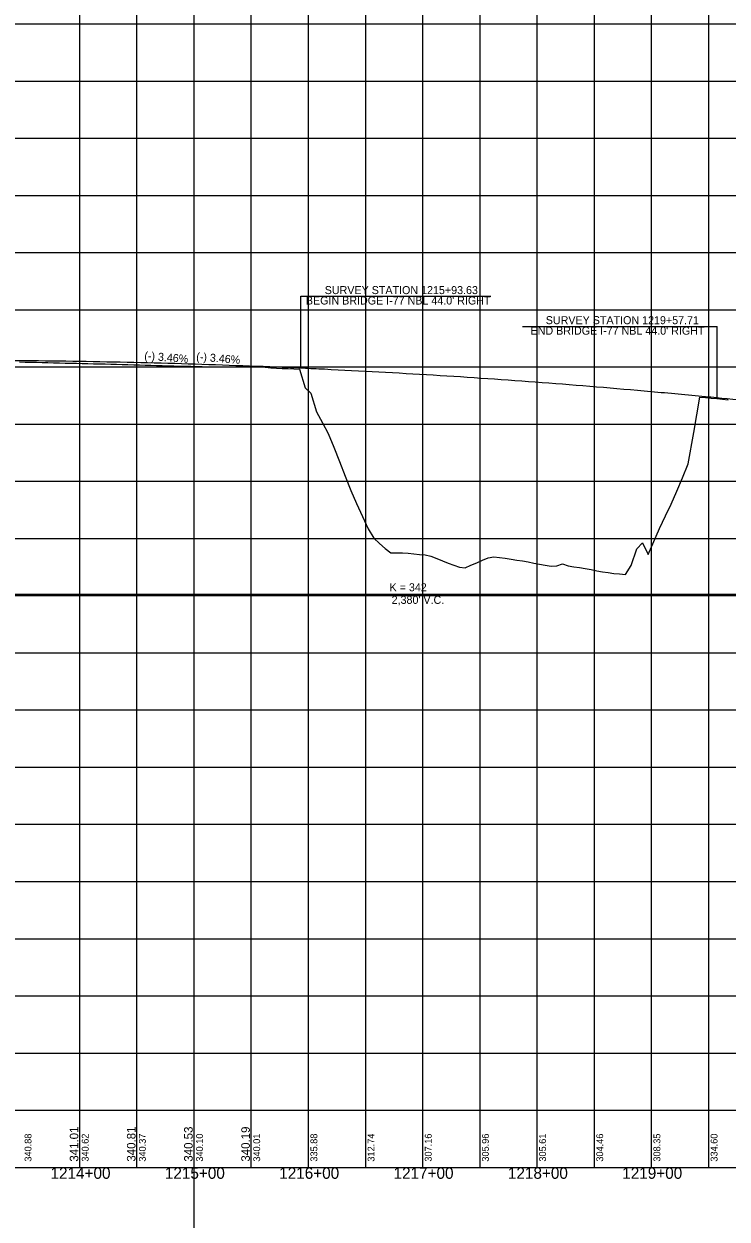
# Model space of a CAD drawing. Extents: x -90830 to 2015517, y -20856 to 836331.
# Drawn here: x 10275 to 10890, y -19432 to -18387 of the extents above; entities that cross this region are included whole.
import ezdxf

# ---------------------------------------------------------------- set-up
doc = ezdxf.new("R2010")
doc.units = 0
for name, color, linetype in [('Level 1', 7, 'Continuous'), ('RD_DDB_GradeTX', 7, 'Continuous'), ('RD_DDB_Profile_Elev', 7, 'Continuous'), ('RD_DDB_Profile_EX', 7, 'Continuous'), ('RD_DDB_Profile_Lbl', 7, 'Continuous'), ('RD_DDB_Profile_PR', 7, 'Continuous'), ('RD_DDB_StaTX', 7, 'Continuous'), ('RD_DDB_StripGrade', 7, 'Continuous'), ('RD_DDB_VCLbl', 7, 'Continuous'), ('RD_GPK_Profile_Cell', 7, 'Continuous')]:
    doc.layers.add(name, color=color, linetype=linetype)

msp = doc.modelspace()

# ---------------------------------------------------------------- linework, layer by layer
at = {"layer": 'Level 1'}
for p, q in [((10423.5, -12693.4), (10423.5, -20856.1)), ((10323.5, -17886.5), (10323.5, -18386.5)), ((10373.5, -17886.5), (10373.5, -18386.5)), ((10423.5, -17886.5), (10423.5, -18386.5)), ((10473.5, -17886.5), (10473.5, -18386.5)), ((10523.5, -17886.5), (10523.5, -18386.5)), ((10573.5, -17886.5), (10573.5, -18386.5)), ((10623.5, -17886.5), (10623.5, -18386.5)), ((10673.5, -17886.5), (10673.5, -18386.5)), ((10723.5, -17886.5), (10723.5, -18386.5)), ((10773.5, -17886.5), (10773.5, -18386.5)), ((10823.5, -17886.5), (10823.5, -18386.5)), ((10873.5, -17886.5), (10873.5, -18386.5)), ((9573.5, -18386.5), (11173.5, -18386.5)), ((9573.5, -18386.5), (11173.5, -18386.5)), ((10323.5, -18386.5), (10323.5, -18886.5)), ((10373.5, -18386.5), (10373.5, -18886.5)), ((10423.5, -18386.5), (10423.5, -18886.5)), ((10473.5, -18386.5), (10473.5, -18886.5)), ((10523.5, -18386.5), (10523.5, -18886.5)), ((10573.5, -18386.5), (10573.5, -18886.5)), ((10623.5, -18386.5), (10623.5, -18886.5)), ((10673.5, -18386.5), (10673.5, -18886.5)), ((10723.5, -18386.5), (10723.5, -18886.5)), ((10773.5, -18386.5), (10773.5, -18886.5)), ((10823.5, -18386.5), (10823.5, -18886.5)), ((10873.5, -18386.5), (10873.5, -18886.5)), ((9573.5, -18436.5), (11173.5, -18436.5)), ((9573.5, -18486.5), (11173.5, -18486.5)), ((9573.5, -18536.5), (11173.5, -18536.5)), ((9573.5, -18586.5), (11173.5, -18586.5)), ((9573.5, -18636.5), (11173.5, -18636.5)), ((9573.5, -18686.5), (11173.5, -18686.5)), ((9573.5, -18736.5), (11173.5, -18736.5)), ((9573.5, -18786.5), (11173.5, -18786.5)), ((9573.5, -18836.5), (11173.5, -18836.5)), ((9573.5, -18886.5), (11173.5, -18886.5)), ((9573.5, -18886.5), (11173.5, -18886.5)), ((10323.5, -18886.5), (10323.5, -19386.5)), ((10373.5, -18886.5), (10373.5, -19386.5)), ((10423.5, -18886.5), (10423.5, -19386.5)), ((10473.5, -18886.5), (10473.5, -19386.5)), ((10523.5, -18886.5), (10523.5, -19386.5)), ((10573.5, -18886.5), (10573.5, -19386.5)), ((10623.5, -18886.5), (10623.5, -19386.5)), ((10673.5, -18886.5), (10673.5, -19386.5)), ((10723.5, -18886.5), (10723.5, -19386.5)), ((10773.5, -18886.5), (10773.5, -19386.5)), ((10823.5, -18886.5), (10823.5, -19386.5)), ((10873.5, -18886.5), (10873.5, -19386.5)), ((9573.5, -18936.5), (11173.5, -18936.5)), ((9573.5, -18986.5), (11173.5, -18986.5)), ((9573.5, -19036.5), (11173.5, -19036.5)), ((9573.5, -19086.5), (11173.5, -19086.5)), ((9573.5, -19136.5), (11173.5, -19136.5)), ((9573.5, -19186.5), (11173.5, -19186.5)), ((9573.5, -19236.5), (11173.5, -19236.5)), ((9573.5, -19286.5), (11173.5, -19286.5)), ((9573.5, -19336.5), (11173.5, -19336.5)), ((9573.5, -19386.5), (11173.5, -19386.5))]:
    msp.add_line(p, q, dxfattribs=at)
at = {"layer": 'RD_DDB_Profile_EX'}
for points in [[(10270.9, -18682.1), (10275.9, -18682.2), (10280.9, -18682.3), (10285.9, -18682.4), (10290.9, -18682.5), (10295.9, -18682.6), (10300.9, -18682.8), (10305.9, -18682.9), (10310.9, -18683.1), (10315.9, -18683.2), (10320.9, -18683.3), (10325.9, -18683.5), (10330.9, -18683.6), (10335.9, -18683.7), (10340.9, -18683.8), (10345.9, -18683.9), (10350.9, -18684.1), (10355.9, -18684.2), (10360.9, -18684.3), (10365.9, -18684.4), (10370.9, -18684.6), (10375.9, -18684.7), (10380.9, -18684.9), (10385.9, -18685), (10390.9, -18685.1), (10395.9, -18685.3), (10400.9, -18685.4), (10405.9, -18685.5), (10410.9, -18685.7), (10415.9, -18685.8), (10420.9, -18685.9), (10425.9, -18686), (10430.9, -18686.1), (10435.9, -18686.3), (10440.9, -18686.4), (10445.9, -18686.4), (10450.9, -18686.4), (10455.9, -18686.4), (10460.9, -18686.4), (10465.9, -18686.4), (10470.9, -18686.4), (10475.9, -18686.4), (10480.9, -18686.5), (10485.9, -18686.8), (10490.9, -18687.2), (10495.9, -18687.5), (10500.9, -18687.8), (10505.9, -18688), (10510.9, -18688.2), (10515.9, -18688.4), (10520.9, -18704.9), (10525.9, -18709.3), (10530.9, -18725.8), (10535.9, -18735.3), (10540.9, -18744.8), (10545.9, -18756.7)], [(10545.9, -18756.7), (10550.9, -18769.2), (10555.9, -18781.9), (10560.9, -18794.6), (10565.9, -18806), (10570.9, -18817.4), (10575.9, -18828.2), (10580.9, -18836.3), (10585.9, -18841), (10590.9, -18845.2), (10595.9, -18849.2), (10600.9, -18849.1), (10605.9, -18849), (10610.9, -18849.5), (10615.9, -18849.9), (10620.9, -18850.5), (10625.9, -18850.9), (10630.9, -18851.9), (10635.9, -18854), (10640.9, -18856.1), (10645.9, -18858), (10650.9, -18859.8), (10655.9, -18861.7), (10660.9, -18862.3), (10665.9, -18859.9), (10670.9, -18857.8), (10675.9, -18855.6), (10680.9, -18853.5), (10685.9, -18852.5), (10690.9, -18853.1), (10695.9, -18853.8), (10700.9, -18854.6), (10705.9, -18855.4), (10710.9, -18856.2), (10715.9, -18857), (10720.9, -18858), (10725.9, -18858.9), (10730.9, -18859.8), (10735.9, -18860.8), (10740.9, -18860.5), (10745.9, -18858.7), (10750.9, -18860.4), (10755.9, -18861.2), (10760.9, -18862), (10765.9, -18862.9), (10770.9, -18863.7), (10775.9, -18864.7), (10780.9, -18865.6), (10785.9, -18866.2), (10790.9, -18867), (10795.9, -18867.5), (10800.9, -18868), (10805.9, -18860.1), (10810.9, -18845.7), (10815.9, -18840.2), (10820.9, -18850.4), (10825.9, -18839.1), (10830.9, -18827.9), (10835.9, -18816.7), (10840.9, -18806.4), (10845.9, -18795.1), (10850.9, -18783.4), (10855.9, -18771.2), (10860.9, -18743.9), (10865.9, -18712.8), (10870.9, -18713.3), (10875.9, -18713.7), (10880.9, -18714.2), (10885.9, -18714.7), (10890.9, -18715.2)]]:
    msp.add_lwpolyline(points, dxfattribs=at)
at = {"layer": 'RD_DDB_Profile_Lbl'}
for p, q in [((10517.1, -18624.7), (10683.4, -18624.7)), ((10517.1, -18687.4), (10517.1, -18624.7)), ((10711, -18651), (10881.2, -18651)), ((10881.2, -18713.2), (10881.2, -18651))]:
    msp.add_line(p, q, dxfattribs=at)
at = {"layer": 'RD_DDB_Profile_PR'}
for points in [[(9014.5, -18785.3), (9062.1, -18777.2), (9109.7, -18769.4), (9157.3, -18761.8), (9204.9, -18754.7), (9252.5, -18747.8), (9300.1, -18741.3), (9347.7, -18735.2), (9395.3, -18729.3), (9442.9, -18723.8), (9490.5, -18718.6), (9538.1, -18713.8), (9585.7, -18709.2), (9633.3, -18705), (9680.9, -18701.2), (9728.5, -18697.6), (9776.1, -18694.5), (9823.7, -18691.6), (9871.3, -18689), (9918.9, -18686.8), (9966.5, -18685), (10014.1, -18683.4), (10061.7, -18682.2), (10109.3, -18681.3), (10156.9, -18680.8), (10204.5, -18680.6), (10252.1, -18680.7), (10299.7, -18681.1), (10347.3, -18681.9), (10394.9, -18683), (10442.5, -18684.5), (10490.1, -18686.2), (10518.8, -18687.4)], [(10518.8, -18687.4), (10537.7, -18688.3), (10585.3, -18690.8), (10632.9, -18693.5), (10680.5, -18696.6), (10728.1, -18700), (10775.7, -18703.8), (10823.3, -18707.9), (10870.9, -18712.3), (10880.6, -18713.2)], [(10880.6, -18713.2), (10918.5, -18717), (10966.1, -18722.1), (11013.7, -18727.5), (11061.3, -18733.3), (11108.9, -18739.3), (11156.5, -18745.8), (11204.1, -18752.5), (11251.7, -18759.6), (11287.6, -18765.1)]]:
    msp.add_spline(points, degree=3, dxfattribs=at)
at = {"layer": 'RD_DDB_VCLbl'}
msp.add_line((9014.5, -18885.3), (11394.5, -18885.3), dxfattribs=at)
at = {"layer": 'RD_GPK_Profile_Cell'}
msp.add_line((4823.5, -19386.5), (75223.5, -19386.5), dxfattribs=at)

# ---------------------------------------------------------------- texts
at = {"layer": 'RD_DDB_GradeTX'}
for p in [(10380, -18680), (10425.4, -18680.8)]:
    msp.add_text('(-) 3.46%', height=7, rotation=355.3871, dxfattribs=at).set_placement(p)
at = {"layer": 'RD_DDB_Profile_Elev'}
for s, p in [('341.01', (10322.5, -19381.5)), ('340.81', (10372.5, -19381.5)), ('340.53', (10422.5, -19381.5)), ('340.19', (10472.5, -19381.5))]:
    msp.add_text(s, height=7.5, rotation=90, dxfattribs=at).set_placement(p)
at = {"layer": 'RD_DDB_Profile_Lbl'}
for s, p in [("BEGIN BRIDGE I-77 NBL 44.0' RIGHT", (10521.5, -18631.9)), ('SURVEY STATION 1215+93.63', (10538, -18622.8)), ('SURVEY STATION 1219+57.71', (10731.3, -18649.1)), ("END BRIDGE I-77 NBL 44.0' RIGHT", (10718, -18658.3))]:
    msp.add_text(s, height=7, dxfattribs=at).set_placement(p)
at = {"layer": 'RD_DDB_StaTX'}
for s, p in [('1214+00', (10298.2, -19396.5)), ('1215+00', (10398.2, -19396.5)), ('1216+00', (10498.2, -19396.5)), ('1217+00', (10598.2, -19396.5)), ('1218+00', (10698.2, -19396.5)), ('1219+00', (10798.2, -19396.5))]:
    msp.add_text(s, height=10, dxfattribs=at).set_placement(p)
at = {"layer": 'RD_DDB_StripGrade'}
for s, p in [('340.88', (10281.5, -19381.5)), ('340.62', (10331.5, -19381.5)), ('340.37', (10381.5, -19381.5)), ('340.10', (10431.5, -19381.5)), ('340.01', (10481.5, -19381.5)), ('335.88', (10531.5, -19381.5)), ('312.74', (10581.5, -19381.5)), ('307.16', (10631.5, -19381.5)), ('305.96', (10681.5, -19381.5)), ('305.61', (10731.5, -19381.5)), ('304.46', (10781.5, -19381.5)), ('308.35', (10831.5, -19381.5)), ('334.60', (10881.5, -19381.5))]:
    msp.add_text(s, height=6, rotation=90, dxfattribs=at).set_placement(p)
at = {"layer": 'RD_DDB_VCLbl'}
for s, p in [('K = 342', (10594.7, -18882.7)), ("2,380' V.C.", (10596.5, -18893.7))]:
    msp.add_text(s, height=7, dxfattribs=at).set_placement(p)

doc.saveas('drawing.dxf')
